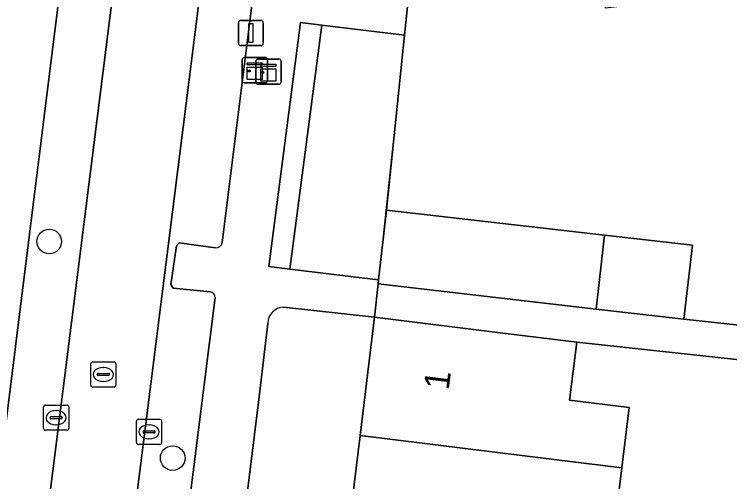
# Model space of a CAD drawing. Extents: x 162172 to 163187, y 382874 to 383685.
# Drawn here: x 162849.67 to 162878.09, y 383238.41 to 383256.98 of the extents above; entities that cross this region are included whole.
import ezdxf

# ---------------------------------------------------------------- set-up
doc = ezdxf.new("R2010")
doc.units = 0
for name, color, linetype in [('IMGEO_Boom', 7, 'Continuous'), ('IMGEO_Erf', 7, 'Continuous'), ('IMGEO_Groenvoorziening', 7, 'Continuous'), ('IMGEO_Haag', 7, 'Continuous'), ('IMGEO_Kast', 7, 'Continuous'), ('IMGEO_Kolk', 7, 'Continuous'), ('IMGEO_Lichtmast', 7, 'Continuous'), ('IMGEO_Muur', 7, 'Continuous'), ('IMGEO_Pand', 7, 'Continuous'), ('IMGEO_Pand_nummerreeks', 7, 'Continuous'), ('IMGEO_Parkeervlak_open', 7, 'Continuous'), ('IMGEO_Rijbaan_lokaal_open', 7, 'Continuous'), ('IMGEO_Rioolput', 7, 'Continuous'), ('IMGEO_Voetpad_open', 7, 'Continuous')]:
    doc.layers.add(name, color=color, linetype=linetype)

msp = doc.modelspace()

# ---------------------------------------------------------------- linework, layer by layer
at = {"layer": 'IMGEO_Boom'}
for centre in [(162851.061, 383247.95), (162855.964, 383239.346)]:
    msp.add_circle(centre, 0.489, dxfattribs=at)
at = {"layer": 'IMGEO_Erf'}
for points in [[(162880.533, 383259.411), (162877.927, 383259.092), (162877.594, 383261.833), (162875.451, 383261.573), (162875.938, 383257.56), (162873.154, 383257.223), (162873.001, 383258.483), (162871.019, 383258.243), (162868.549, 383257.943), (162865.321, 383257.551), (162865.176, 383256.149), (162864.457, 383249.193), (162873.118, 383248.199), (162876.605, 383247.799), (162876.269, 383244.868), (162878.461, 383244.628)], [(162858.749, 383202.282), (162859.343, 383207.131), (162859.905, 383211.713), (162860.535, 383216.853), (162861.124, 383221.656), (162861.675, 383226.144), (162862.209, 383230.502), (162862.258, 383230.906), (162861.604, 383230.987), (162862.171, 383235.603), (162862.835, 383235.595), (162863.404, 383240.244), (162863.979, 383244.938), (162860.37, 383245.339)], [(162859.74, 383244.698), (162859.396, 383241.785), (162850.805, 383172.442), (162854.387, 383171.998), (162855.088, 383177.781), (162855.777, 383183.463), (162856.431, 383183.382), (162856.462, 383183.631), (162857.027, 383188.238), (162857.564, 383192.616), (162858.181, 383197.648), (162858.749, 383202.282)], [(162884.524, 383236.643), (162884.831, 383238.859), (162882.21, 383239.162), (162882.63, 383242.8), (162872.015, 383243.951), (162871.729, 383241.641), (162874.094, 383241.349), (162873.798, 383238.956), (162873.625, 383237.553)]]:
    msp.add_lwpolyline(points, dxfattribs=at)
msp.add_arc((162860.38, 383244.699), 0.64, 90.9181, 180.0737, dxfattribs=at)
at = {"layer": 'IMGEO_Groenvoorziening'}
for points in [[(162861.888, 383256.55), (162861.036, 383256.654), (162859.777, 383246.962), (162860.62, 383246.857)], [(162865.176, 383256.149), (162861.888, 383256.55), (162860.62, 383246.857), (162864.138, 383246.421), (162864.457, 383249.193)]]:
    msp.add_lwpolyline(points, close=True, dxfattribs=at)
at = {"layer": 'IMGEO_Haag'}
msp.add_lwpolyline([(162861.036, 383256.654), (162859.777, 383246.962), (162860.62, 383246.857), (162861.888, 383256.55)], close=True, dxfattribs=at)
at = {"layer": 'IMGEO_Kast'}
for p, q in [((162858.729, 383254.336), (162858.729, 383255.177)), ((162858.729, 383255.177), (162858.729, 383254.336)), ((162858.804, 383255.261), (162859.645, 383255.261)), ((162859.645, 383255.261), (162858.804, 383255.261)), ((162859.343, 383255.2), (162860.184, 383255.2)), ((162860.184, 383255.2), (162859.343, 383255.2)), ((162859.729, 383255.186), (162859.729, 383254.345)), ((162859.729, 383254.345), (162859.729, 383255.186)), ((162859.268, 383254.275), (162859.268, 383255.116)), ((162859.268, 383255.116), (162859.268, 383254.275)), ((162860.268, 383255.125), (162860.268, 383254.284)), ((162860.268, 383254.284), (162860.268, 383255.125)), ((162859.654, 383254.261), (162858.813, 383254.261)), ((162858.813, 383254.261), (162859.654, 383254.261)), ((162860.193, 383254.2), (162859.352, 383254.2)), ((162859.352, 383254.2), (162860.193, 383254.2))]:
    msp.add_line(p, q, dxfattribs=at)
for points in [[(162858.924, 383255.051), (162859.524, 383255.051), (162859.524, 383254.966), (162858.924, 383254.966), (162858.924, 383255.051)], [(162858.924, 383254.876), (162859.524, 383254.876), (162859.524, 383254.387), (162858.924, 383254.387), (162858.924, 383254.876)], [(162859.463, 383254.99), (162860.063, 383254.99), (162860.063, 383254.905), (162859.463, 383254.905), (162859.463, 383254.99)], [(162859.463, 383254.815), (162860.063, 383254.815), (162860.063, 383254.326), (162859.463, 383254.326), (162859.463, 383254.815)]]:
    msp.add_lwpolyline(points, dxfattribs=at)
for centre in [(162859.008, 383254.725), (162859.547, 383254.664)]:
    msp.add_circle(centre, 0.0377, dxfattribs=at)
for centre, start, end in [((162858.807, 383255.183), 92.4484, 184.2845), ((162858.807, 383255.183), 92.4484, 184.2845), ((162859.346, 383255.122), 92.4484, 184.2845), ((162859.346, 383255.122), 92.4484, 184.2845), ((162859.651, 383255.183), 2.4484, 94.2845), ((162859.651, 383255.183), 2.4484, 94.2845), ((162860.19, 383255.122), 2.4484, 94.2845), ((162860.19, 383255.122), 2.4484, 94.2845), ((162858.807, 383254.339), 182.4484, 274.2845), ((162858.807, 383254.339), 182.4484, 274.2845), ((162859.651, 383254.339), 272.4484, 4.2845), ((162859.651, 383254.339), 272.4484, 4.2845), ((162859.346, 383254.278), 182.4484, 274.2845), ((162859.346, 383254.278), 182.4484, 274.2845), ((162860.19, 383254.278), 272.4484, 4.2845), ((162860.19, 383254.278), 272.4484, 4.2845)]:
    msp.add_arc(centre, 0.0779, start, end, dxfattribs=at)
at = {"layer": 'IMGEO_Kolk'}
for p, q in [((162850.833, 383240.524), (162850.833, 383241.376)), ((162850.908, 383241.45), (162851.76, 383241.45)), ((162851.321, 383241.23), (162851.346, 383241.23)), ((162851.834, 383241.376), (162851.834, 383240.524)), ((162851.092, 383240.944), (162851.092, 383240.956)), ((162851.135, 383240.993), (162851.533, 383240.993)), ((162851.576, 383240.956), (162851.576, 383240.944)), ((162851.53, 383240.907), (162851.132, 383240.907)), ((162851.344, 383240.67), (162851.319, 383240.67)), ((162854.525, 383239.962), (162854.525, 383240.814)), ((162854.6, 383240.888), (162855.452, 383240.888)), ((162855.013, 383240.668), (162855.038, 383240.668)), ((162855.526, 383240.814), (162855.526, 383239.962)), ((162851.76, 383240.45), (162850.908, 383240.45)), ((162854.784, 383240.382), (162854.784, 383240.394)), ((162854.827, 383240.431), (162855.225, 383240.431)), ((162855.268, 383240.394), (162855.268, 383240.382)), ((162855.222, 383240.345), (162854.824, 383240.345)), ((162855.036, 383240.108), (162855.011, 383240.108)), ((162855.452, 383239.888), (162854.6, 383239.888))]:
    msp.add_line(p, q, dxfattribs=at)
for points in [[(162850.833, 383240.524), (162850.833, 383241.376)], [(162850.908, 383241.45), (162851.76, 383241.45)], [(162851.834, 383241.376), (162851.834, 383240.524)], [(162854.525, 383239.962), (162854.525, 383240.814)], [(162854.6, 383240.888), (162855.452, 383240.888)], [(162855.526, 383240.814), (162855.526, 383239.962)], [(162851.76, 383240.45), (162850.908, 383240.45)], [(162855.452, 383239.888), (162854.6, 383239.888)]]:
    msp.add_lwpolyline(points, dxfattribs=at)
for centre, radius, start, end in [((162850.91, 383241.374), 0.0765, 91.552, 178.448), ((162850.91, 383241.374), 0.0765, 91.552, 178.448), ((162851.758, 383241.374), 0.0765, 1.552, 88.448), ((162851.758, 383241.374), 0.0765, 1.552, 88.448), ((162851.132, 383240.953), 0.0403, 85.8775, 175.7526), ((162851.129, 383240.943), 0.0366, 178.938, 274.7102), ((162851.533, 383240.95), 0.043, 264.8664, 352.4533), ((162851.537, 383240.955), 0.0386, 1.7309, 96.639), ((162854.602, 383240.812), 0.0765, 91.552, 178.448), ((162854.602, 383240.812), 0.0765, 91.552, 178.448), ((162855.45, 383240.812), 0.0765, 1.552, 88.448), ((162855.45, 383240.812), 0.0765, 1.552, 88.448), ((162850.91, 383240.526), 0.0765, 181.552, 268.448), ((162850.91, 383240.526), 0.0765, 181.552, 268.448), ((162851.758, 383240.526), 0.0765, 271.552, 358.448), ((162851.758, 383240.526), 0.0765, 271.552, 358.448), ((162854.824, 383240.391), 0.0403, 85.8775, 175.7526), ((162854.821, 383240.381), 0.0366, 178.938, 274.7102), ((162855.225, 383240.388), 0.043, 264.8664, 352.4533), ((162855.229, 383240.393), 0.0386, 1.7309, 96.639), ((162854.602, 383239.964), 0.0765, 181.552, 268.448), ((162854.602, 383239.964), 0.0765, 181.552, 268.448), ((162855.45, 383239.964), 0.0765, 271.552, 358.448), ((162855.45, 383239.964), 0.0765, 271.552, 358.448)]:
    msp.add_arc(centre, radius, start, end, dxfattribs=at)
for centre, major_axis, ratio, start_param, end_param in [((162851.32, 383240.95), (-0.387, 0.002), 0.722429, 4.712389, 7.853982), ((162851.345, 383240.95), (-0.39, 0.002), 0.717154, 1.570796, 4.712389), ((162855.012, 383240.388), (-0.387, 0.002), 0.722429, 4.712389, 7.853982), ((162855.037, 383240.388), (-0.39, 0.002), 0.717154, 1.570796, 4.712389)]:
    msp.add_ellipse(centre, major_axis=major_axis, ratio=ratio, start_param=start_param, end_param=end_param, dxfattribs=at)
at = {"layer": 'IMGEO_Lichtmast'}
for p, q in [((162858.573, 383255.833), (162858.573, 383256.633)), ((162858.573, 383256.633), (162858.573, 383255.833)), ((162858.673, 383256.733), (162859.463, 383256.733)), ((162859.463, 383256.733), (162858.673, 383256.733)), ((162859.563, 383256.633), (162859.563, 383255.833)), ((162859.563, 383255.833), (162859.563, 383256.633)), ((162859.463, 383255.733), (162858.673, 383255.733)), ((162858.673, 383255.733), (162859.463, 383255.733))]:
    msp.add_line(p, q, dxfattribs=at)
msp.add_lwpolyline([(162858.993, 383256.608), (162859.143, 383256.608), (162859.143, 383255.858), (162858.993, 383255.858), (162858.993, 383256.608)], dxfattribs=at)
for centre, start, end in [((162858.673, 383256.633), 90, 180), ((162858.673, 383256.633), 90, 180), ((162859.463, 383256.633), 0, 90), ((162859.463, 383256.633), 360, 90), ((162858.673, 383255.833), 180, 270), ((162858.673, 383255.833), 180, 270), ((162859.463, 383255.833), 270, 0), ((162859.463, 383255.833), 270, 0)]:
    msp.add_arc(centre, 0.1, start, end, dxfattribs=at)
at = {"layer": 'IMGEO_Muur'}
for points in [[(162865.321, 383257.551), (162865.212, 383256.528)], [(162865.212, 383256.528), (162865.172, 383256.149), (162864.137, 383246.421)], [(162864.137, 383246.421), (162863.979, 383244.938)]]:
    msp.add_lwpolyline(points, dxfattribs=at)
at = {"layer": 'IMGEO_Pand'}
for points in [[(162873.118, 383248.199), (162864.457, 383249.193), (162864.138, 383246.421), (162864.12, 383246.262), (162872.782, 383245.268)], [(162873.118, 383248.199), (162872.782, 383245.268), (162876.269, 383244.868), (162876.605, 383247.799)], [(162872.015, 383243.951), (162868.969, 383244.328), (162863.979, 383244.938), (162863.404, 383240.244), (162871.433, 383239.249), (162873.798, 383238.956), (162874.094, 383241.349), (162871.729, 383241.641)], [(162873.798, 383238.956), (162871.433, 383239.249), (162863.404, 383240.244), (162862.835, 383235.595), (162870.858, 383234.601), (162870.995, 383235.71), (162871.15, 383236.962), (162871.259, 383237.846), (162873.625, 383237.553)]]:
    msp.add_lwpolyline(points, close=True, dxfattribs=at)
at = {"layer": 'IMGEO_Parkeervlak_open'}
for points in [[(162842.882, 383172.464), (162843.478, 383177.192), (162843.862, 383180.235), (162849.781, 383227.424), (162850.197, 383230.839), (162854.699, 383266.635)], [(162852.517, 383266.21), (162840.771, 383172.051)], [(162858.101, 383266.173), (162853.597, 383230.421), (162853.195, 383227.037), (162847.239, 383179.833), (162846.839, 383176.809), (162846.274, 383172.331)], [(162857.935, 383247.912), (162860.096, 383265.298)], [(162857.459, 383245.949), (162855.982, 383246.094), (162855.891, 383246.245), (162856.11, 383247.776), (162856.219, 383247.892), (162857.665, 383247.695)], [(162843.826, 383149.725), (162847.362, 383166.12), (162848.391, 383172.323), (162857.653, 383245.721)]]:
    msp.add_lwpolyline(points, dxfattribs=at)
for centre, radius, start, end in [((162857.665, 383247.972), 0.277, 270.0848, 347.4931), ((162857.434, 383245.731), 0.219, 357.2716, 83.5158)]:
    msp.add_arc(centre, radius, start, end, dxfattribs=at)
at = {"layer": 'IMGEO_Rijbaan_lokaal_open'}
msp.add_lwpolyline([(162854.724, 383266.995), (162854.699, 383266.635), (162850.197, 383230.839), (162853.597, 383230.421), (162858.101, 383266.173), (162858.158, 383266.556)], dxfattribs=at)
at = {"layer": 'IMGEO_Rioolput'}
for p, q in [((162852.71, 383242.241), (162852.71, 383243.093)), ((162852.785, 383243.167), (162853.637, 383243.167)), ((162853.198, 383242.947), (162853.223, 383242.947)), ((162853.711, 383243.093), (162853.711, 383242.241)), ((162852.969, 383242.661), (162852.969, 383242.673)), ((162853.012, 383242.71), (162853.41, 383242.71)), ((162853.453, 383242.673), (162853.453, 383242.661)), ((162853.407, 383242.624), (162853.009, 383242.624)), ((162853.221, 383242.387), (162853.196, 383242.387)), ((162853.637, 383242.167), (162852.785, 383242.167))]:
    msp.add_line(p, q, dxfattribs=at)
for points in [[(162852.71, 383242.241), (162852.71, 383243.093)], [(162852.785, 383243.167), (162853.637, 383243.167)], [(162853.711, 383243.093), (162853.711, 383242.241)], [(162853.637, 383242.167), (162852.785, 383242.167)]]:
    msp.add_lwpolyline(points, dxfattribs=at)
for centre, radius, start, end in [((162852.787, 383243.091), 0.0765, 91.552, 178.448), ((162852.787, 383243.091), 0.0765, 91.552, 178.448), ((162853.635, 383243.091), 0.0765, 1.552, 88.448), ((162853.635, 383243.091), 0.0765, 1.552, 88.448), ((162853.009, 383242.67), 0.0403, 85.8775, 175.7526), ((162853.006, 383242.66), 0.0366, 178.938, 274.7102), ((162853.41, 383242.667), 0.043, 264.8664, 352.4533), ((162853.414, 383242.672), 0.0386, 1.7309, 96.639), ((162852.787, 383242.243), 0.0765, 181.552, 268.448), ((162852.787, 383242.243), 0.0765, 181.552, 268.448), ((162853.635, 383242.243), 0.0765, 271.552, 358.448), ((162853.635, 383242.243), 0.0765, 271.552, 358.448)]:
    msp.add_arc(centre, radius, start, end, dxfattribs=at)
for centre, major_axis, ratio, start_param, end_param in [((162853.197, 383242.667), (-0.387, 0.002), 0.722429, 4.712389, 7.853982), ((162853.222, 383242.667), (-0.39, 0.002), 0.717154, 1.570796, 4.712389)]:
    msp.add_ellipse(centre, major_axis=major_axis, ratio=ratio, start_param=start_param, end_param=end_param, dxfattribs=at)
at = {"layer": 'IMGEO_Voetpad_open'}
for points in [[(162860.37, 383245.339), (162863.979, 383244.938), (162864.12, 383246.262), (162864.138, 383246.421), (162860.62, 383246.857), (162859.777, 383246.962), (162861.036, 383256.654), (162861.888, 383256.55), (162865.176, 383256.149), (162865.321, 383257.551), (162865.618, 383260.347), (162864.926, 383266.133), (162864.768, 383267.458), (162863.733, 383267.302), (162863.82, 383266.526), (162864.373, 383261.597), (162864.001, 383258.233), (162862.1, 383258.476), (162861.237, 383258.586), (162862.302, 383267.086), (162858.158, 383266.556), (162858.101, 383266.173)], [(162840.771, 383172.051), (162852.517, 383266.21)], [(162860.096, 383265.298), (162857.935, 383247.912)], [(162857.665, 383247.695), (162856.219, 383247.892), (162856.11, 383247.776), (162855.891, 383246.245), (162855.982, 383246.094), (162857.459, 383245.949)], [(162878.461, 383244.628), (162876.269, 383244.868), (162872.782, 383245.268), (162864.12, 383246.262), (162863.979, 383244.938), (162868.969, 383244.328), (162872.015, 383243.951), (162882.63, 383242.8)], [(162857.653, 383245.721), (162848.391, 383172.323), (162847.362, 383166.12), (162843.826, 383149.725)], [(162859.396, 383241.785), (162859.74, 383244.698)], [(162846.22, 383148.923), (162846.065, 383148.925), (162848.509, 383160.165), (162849.921, 383166.83), (162850.623, 383170.976), (162850.805, 383172.442), (162859.396, 383241.785)]]:
    msp.add_lwpolyline(points, dxfattribs=at)
for centre, radius, start, end in [((162857.665, 383247.972), 0.277, 270.0848, 347.4931), ((162857.434, 383245.731), 0.219, 357.2716, 83.5158), ((162860.38, 383244.699), 0.64, 90.9181, 180.0737)]:
    msp.add_arc(centre, radius, start, end, dxfattribs=at)

# ---------------------------------------------------------------- texts
at = {"layer": 'IMGEO_Pand_nummerreeks'}
msp.add_text('1', height=1, rotation=83.0159, dxfattribs=at).set_placement((162866.926, 383242.025))

doc.saveas('drawing.dxf')
